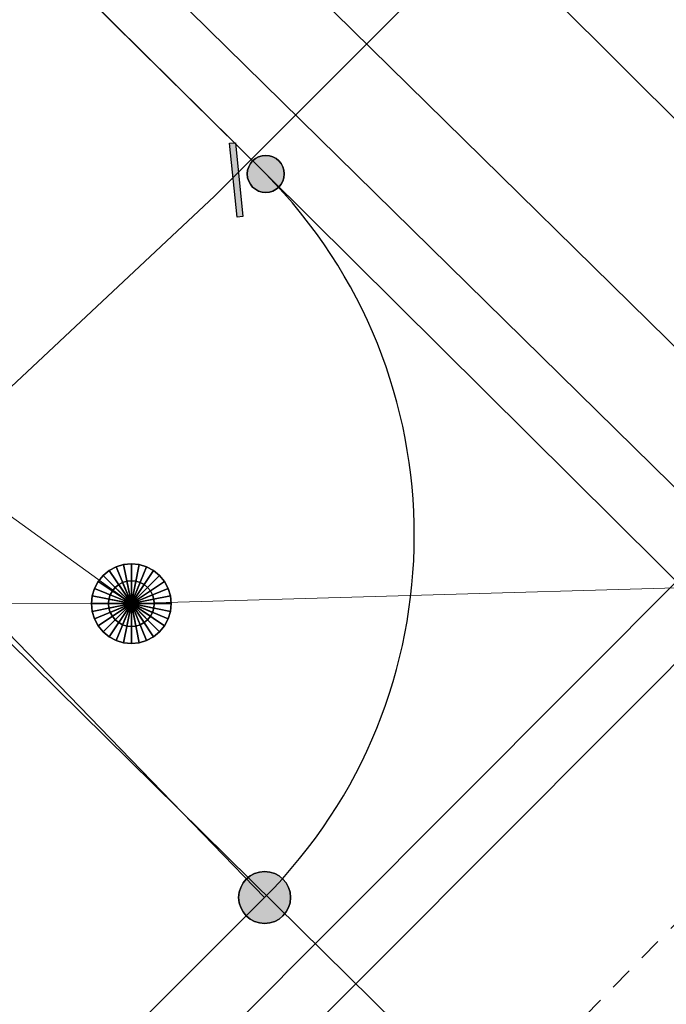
# Model space of a CAD drawing. Header units: metres. Extents: x 2695560 to 2696939, y 1260491 to 1262050.
# Tile 331 of 656: x 2695827.24 to 2695832.9, y 1261046.44 to 1261055.07. Entities that reach past the tile are written whole.
import ezdxf

# ---------------------------------------------------------------- set-up
doc = ezdxf.new("R2010")
doc.units = ezdxf.units.M
doc.linetypes.add('AUSGEZOGEN', pattern=[0])
doc.linetypes.add('VERDECKT2_S2', pattern=[0.36, 0.2, -0.16])
for name, color, linetype in [('XR$1$AV_Grenzpunkte', 7, 'AUSGEZOGEN'), ('XR$1$AV_Linien (BB)', 7, 'AUSGEZOGEN'), ('XR$1$Liegenschaftsgrenzen', 7, 'AUSGEZOGEN'), ('XR$1$PFAV', 255, 'AUSGEZOGEN'), ('XR$1$RP_Abstandslinie', 7, 'AUSGEZOGEN'), ('XR$1$WA_LK_Rohrleitungsteil', 171, 'AUSGEZOGEN')]:
    doc.layers.add(name, color=color, linetype=linetype)
for name, color, linetype, lineweight in [('XR$2$ABW-Linie-R-genau', 4, 'AUSGEZOGEN', 18), ('XR$2$ABW-Linie-R-ungenau', 4, 'VERDECKT2_S2', 18), ('XR$2$ABW-Punkt', 6, 'AUSGEZOGEN', 18), ('XR$2$ELE-Flaeche-oberirdisch', 1, 'AUSGEZOGEN', 18), ('XR$2$ELE-LinieFlaeche-genau', 1, 'AUSGEZOGEN', 18), ('XR$2$WAS-Linie-genau', 5, 'AUSGEZOGEN', 18)]:
    doc.layers.add(name, color=color, linetype=linetype, lineweight=lineweight)

# ---------------------------------------------------------------- blocks, each defined once
blk = doc.blocks.new('COMPLEXOBJECT_1324')
at = {"layer": 'XR$1$Liegenschaftsgrenzen', "color": 7, "linetype": 'AUSGEZOGEN', "transparency": 33554687}
blk.add_line((5817.1, 11036.27), (5828.41, 11047.57), dxfattribs=at)
blk.add_arc((5825.2208, 11050.745), 4.5002, 315.12755, 44.69171, dxfattribs=at)
blk = doc.blocks.new('BAV15')
at = {"layer": 'XR$1$PFAV', "transparency": 33554687}
blk.add_hatch(color=7, dxfattribs=at).paths.add_polyline_path([(0.5, 0), (0.49, 0.101), (0.459, 0.197), (0.41, 0.286), (0.344, 0.362), (0.264, 0.424), (0.174, 0.469), (0.076, 0.494), (-0.025, 0.499), (-0.125, 0.484), (-0.22, 0.449), (-0.306, 0.395), (-0.379, 0.326), (-0.437, 0.243), (-0.477, 0.15), (-0.497, 0.051), (-0.497, -0.051), (-0.477, -0.15), (-0.437, -0.243), (-0.379, -0.326), (-0.306, -0.395), (-0.22, -0.449), (-0.125, -0.484), (-0.025, -0.499), (0.076, -0.494), (0.174, -0.469), (0.264, -0.424), (0.344, -0.362), (0.41, -0.286), (0.459, -0.197), (0.49, -0.101)])
at = {"color": 7, "transparency": 33554687}
for start, end in [(90, 270), (270, 90)]:
    blk.add_arc((0, 0), 0.5, start, end, dxfattribs=at)
at = {"layer": 'XR$1$PFAV', "transparency": 33554687}
blk.add_circle((0, 0), 0.5, dxfattribs=at)
blk = doc.blocks.new('BWA2013')
at = {"true_color": 0x000000, "transparency": 33554687}
blk.add_hatch(color=18, dxfattribs=at).paths.add_polyline_path([(-0.291, -0.409), (0.352, 0.357), (0.291, 0.409), (-0.352, -0.357)])
at = {"transparency": 33554687}
blk.add_lwpolyline([(-0.291, -0.409), (-0.352, -0.357), (0.291, 0.409), (0.352, 0.357), (-0.291, -0.409)], close=True, dxfattribs=at)
blk = doc.blocks.new('ABW-NORMSCHACHT_WEITERE')
at = {"layer": 'XR$2$ABW-Punkt', "linetype": 'AUSGEZOGEN', "lineweight": 25, "transparency": 33554687}
for points in [[(-76.5, 184.8, 2500), (0, 0, 2500), (-111.1, 166.3, 2500)], [(-76.5, 184.8), (0, 0), (-111.1, 166.3)], [(-76.5, 184.8, 2500), (-76.5, 184.8), (-111.1, 166.3), (-111.1, 166.3, 2500)], [(-39, 196.2, 2500), (0, 0, 2500), (-76.5, 184.8, 2500)], [(-39, 196.2), (0, 0), (-76.5, 184.8)], [(-39, 196.2, 2500), (-39, 196.2), (-76.5, 184.8), (-76.5, 184.8, 2500)], [(0, 200, 2500), (0, 0, 2500), (-39, 196.2, 2500)], [(0, 200), (0, 0), (-39, 196.2)], [(0, 200, 2500), (0, 200), (-39, 196.2), (-39, 196.2, 2500)], [(39, 196.2, 2500), (0, 0, 2500), (0, 200, 2500)], [(39, 196.2), (0, 0), (0, 200)], [(39, 196.2, 2500), (39, 196.2), (0, 200), (0, 200, 2500)], [(76.5, 184.8, 2500), (0, 0, 2500), (39, 196.2, 2500)], [(76.5, 184.8), (0, 0), (39, 196.2)], [(111.1, 166.3, 2500), (0, 0, 2500), (76.5, 184.8, 2500)], [(111.1, 166.3), (0, 0), (76.5, 184.8)], [(76.5, 184.8, 2500), (76.5, 184.8), (39, 196.2), (39, 196.2, 2500)], [(111.1, 166.3, 2500), (111.1, 166.3), (76.5, 184.8), (76.5, 184.8, 2500)], [(-166.3, 111.1, 2500), (0, 0, 2500), (-184.8, 76.5, 2500)], [(-166.3, 111.1), (0, 0), (-184.8, 76.5)], [(-166.3, 111.1, 2500), (-166.3, 111.1), (-184.8, 76.5), (-184.8, 76.5, 2500)], [(-141.4, 141.4, 2500), (0, 0, 2500), (-166.3, 111.1, 2500)], [(-141.4, 141.4), (0, 0), (-166.3, 111.1)], [(-141.4, 141.4, 2500), (-141.4, 141.4), (-166.3, 111.1), (-166.3, 111.1, 2500)], [(-111.1, 166.3, 2500), (0, 0, 2500), (-141.4, 141.4, 2500)], [(-111.1, 166.3), (0, 0), (-141.4, 141.4)], [(-111.1, 166.3, 2500), (-111.1, 166.3), (-141.4, 141.4), (-141.4, 141.4, 2500)], [(141.4, 141.4, 2500), (0, 0, 2500), (111.1, 166.3, 2500)], [(141.4, 141.4), (0, 0), (111.1, 166.3)], [(166.3, 111.1, 2500), (0, 0, 2500), (141.4, 141.4, 2500)], [(166.3, 111.1), (0, 0), (141.4, 141.4)], [(184.8, 76.5, 2500), (0, 0, 2500), (166.3, 111.1, 2500)], [(184.8, 76.5), (0, 0), (166.3, 111.1)], [(141.4, 141.4, 2500), (141.4, 141.4), (111.1, 166.3), (111.1, 166.3, 2500)], [(166.3, 111.1, 2500), (166.3, 111.1), (141.4, 141.4), (141.4, 141.4, 2500)], [(184.8, 76.5, 2500), (184.8, 76.5), (166.3, 111.1), (166.3, 111.1, 2500)], [(-196.2, 39, 2500), (0, 0, 2500), (-200, 0, 2500)], [(-196.2, 39), (0, 0), (-200, 0)], [(-196.2, 39, 2500), (-196.2, 39), (-200, 0), (-200, 0, 2500)], [(-200, 0, 2500), (0, 0, 2500), (-196.2, -39, 2500)], [(-200, 0), (0, 0), (-196.2, -39)], [(-184.8, 76.5, 2500), (0, 0, 2500), (-196.2, 39, 2500)], [(-184.8, 76.5), (0, 0), (-196.2, 39)], [(-184.8, 76.5, 2500), (-184.8, 76.5), (-196.2, 39), (-196.2, 39, 2500)], [(-196.2, -39, 2500), (0, 0, 2500), (-184.8, -76.5, 2500)], [(-196.2, -39), (0, 0), (-184.8, -76.5)], [(-184.8, -76.5, 2500), (0, 0, 2500), (-166.3, -111.1, 2500)], [(-184.8, -76.5), (0, 0), (-166.3, -111.1)], [(-166.3, -111.1, 2500), (0, 0, 2500), (-141.4, -141.4, 2500)], [(-166.3, -111.1), (0, 0), (-141.4, -141.4)], [(-141.4, -141.4, 2500), (0, 0, 2500), (-111.1, -166.3, 2500)], [(-141.4, -141.4), (0, 0), (-111.1, -166.3)], [(-111.1, -166.3, 2500), (0, 0, 2500), (-76.5, -184.8, 2500)], [(-111.1, -166.3), (0, 0), (-76.5, -184.8)], [(-76.5, -184.8, 2500), (0, 0, 2500), (-39, -196.2, 2500)], [(-76.5, -184.8), (0, 0), (-39, -196.2)], [(-39, -196.2, 2500), (0, 0, 2500), (0, -200, 2500)], [(-39, -196.2), (0, 0), (0, -200)], [(196.2, 39, 2500), (0, 0, 2500), (184.8, 76.5, 2500)], [(196.2, 39), (0, 0), (184.8, 76.5)], [(200, 0, 2500), (0, 0, 2500), (196.2, 39, 2500)], [(200, 0), (0, 0), (196.2, 39)], [(0, -200, 2500), (0, 0, 2500), (39, -196.2, 2500)], [(39, -196.2, 2500), (0, 0, 2500), (76.5, -184.8, 2500)], [(76.5, -184.8, 2500), (0, 0, 2500), (111.1, -166.3, 2500)], [(111.1, -166.3, 2500), (0, 0, 2500), (141.4, -141.4, 2500)], [(141.4, -141.4, 2500), (0, 0, 2500), (166.3, -111.1, 2500)], [(166.3, -111.1, 2500), (0, 0, 2500), (184.8, -76.5, 2500)], [(184.8, -76.5, 2500), (0, 0, 2500), (196.2, -39, 2500)], [(196.2, -39, 2500), (0, 0, 2500), (200, 0, 2500)], [(0, -200), (0, 0), (39, -196.2)], [(39, -196.2), (0, 0), (76.5, -184.8)], [(76.5, -184.8), (0, 0), (111.1, -166.3)], [(111.1, -166.3), (0, 0), (141.4, -141.4)], [(141.4, -141.4), (0, 0), (166.3, -111.1)], [(166.3, -111.1), (0, 0), (184.8, -76.5)], [(184.8, -76.5), (0, 0), (196.2, -39)], [(196.2, -39), (0, 0), (200, 0)], [(196.2, 39, 2500), (196.2, 39), (184.8, 76.5), (184.8, 76.5, 2500)], [(200, 0, 2500), (200, 0), (196.2, 39), (196.2, 39, 2500)], [(-200, 0, 2500), (-200, 0), (-196.2, -39), (-196.2, -39, 2500)], [(-196.2, -39, 2500), (-196.2, -39), (-184.8, -76.5), (-184.8, -76.5, 2500)], [(-184.8, -76.5, 2500), (-184.8, -76.5), (-166.3, -111.1), (-166.3, -111.1, 2500)], [(166.3, -111.1, 2500), (166.3, -111.1), (184.8, -76.5), (184.8, -76.5, 2500)], [(184.8, -76.5, 2500), (184.8, -76.5), (196.2, -39), (196.2, -39, 2500)], [(196.2, -39, 2500), (196.2, -39), (200, 0), (200, 0, 2500)], [(-166.3, -111.1, 2500), (-166.3, -111.1), (-141.4, -141.4), (-141.4, -141.4, 2500)], [(-141.4, -141.4, 2500), (-141.4, -141.4), (-111.1, -166.3), (-111.1, -166.3, 2500)], [(-111.1, -166.3, 2500), (-111.1, -166.3), (-76.5, -184.8), (-76.5, -184.8, 2500)], [(76.5, -184.8, 2500), (76.5, -184.8), (111.1, -166.3), (111.1, -166.3, 2500)], [(111.1, -166.3, 2500), (111.1, -166.3), (141.4, -141.4), (141.4, -141.4, 2500)], [(141.4, -141.4, 2500), (141.4, -141.4), (166.3, -111.1), (166.3, -111.1, 2500)], [(-76.5, -184.8, 2500), (-76.5, -184.8), (-39, -196.2), (-39, -196.2, 2500)], [(-39, -196.2, 2500), (-39, -196.2), (0, -200), (0, -200, 2500)], [(0, -200, 2500), (0, -200), (39, -196.2), (39, -196.2, 2500)], [(39, -196.2, 2500), (39, -196.2), (76.5, -184.8), (76.5, -184.8, 2500)]]:
    blk.add_3dface(points, dxfattribs=at)
blk = doc.blocks.new('ABW-DECKEL')
at = {"layer": 'XR$2$ABW-Punkt', "linetype": 'AUSGEZOGEN', "lineweight": 25, "transparency": 33554687}
for points in [[(0, 350, 2500), (0, 0, 2500), (-68.3, 343.3, 2500)], [(0, 350), (0, 0), (-68.3, 343.3)], [(0, 350, 2500), (0, 350), (-68.3, 343.3), (-68.3, 343.3, 2500)], [(68.3, 343.3, 2500), (0, 0, 2500), (0, 350, 2500)], [(68.3, 343.3), (0, 0), (0, 350)], [(68.3, 343.3, 2500), (68.3, 343.3), (0, 350), (0, 350, 2500)], [(-194.4, 291, 2500), (0, 0, 2500), (-247.5, 247.5, 2500)], [(-194.4, 291), (0, 0), (-247.5, 247.5)], [(-194.4, 291, 2500), (-194.4, 291), (-247.5, 247.5), (-247.5, 247.5, 2500)], [(-133.9, 323.4, 2500), (0, 0, 2500), (-194.4, 291, 2500)], [(-133.9, 323.4), (0, 0), (-194.4, 291)], [(-133.9, 323.4, 2500), (-133.9, 323.4), (-194.4, 291), (-194.4, 291, 2500)], [(-68.3, 343.3, 2500), (0, 0, 2500), (-133.9, 323.4, 2500)], [(-68.3, 343.3), (0, 0), (-133.9, 323.4)], [(-68.3, 343.3, 2500), (-68.3, 343.3), (-133.9, 323.4), (-133.9, 323.4, 2500)], [(133.9, 323.4, 2500), (0, 0, 2500), (68.3, 343.3, 2500)], [(133.9, 323.4), (0, 0), (68.3, 343.3)], [(194.4, 291, 2500), (0, 0, 2500), (133.9, 323.4, 2500)], [(194.4, 291), (0, 0), (133.9, 323.4)], [(247.5, 247.5, 2500), (0, 0, 2500), (194.4, 291, 2500)], [(247.5, 247.5), (0, 0), (194.4, 291)], [(133.9, 323.4, 2500), (133.9, 323.4), (68.3, 343.3), (68.3, 343.3, 2500)], [(194.4, 291, 2500), (194.4, 291), (133.9, 323.4), (133.9, 323.4, 2500)], [(247.5, 247.5, 2500), (247.5, 247.5), (194.4, 291), (194.4, 291, 2500)], [(-291, 194.4, 2500), (0, 0, 2500), (-323.4, 133.9, 2500)], [(-291, 194.4), (0, 0), (-323.4, 133.9)], [(-291, 194.4, 2500), (-291, 194.4), (-323.4, 133.9), (-323.4, 133.9, 2500)], [(-247.5, 247.5, 2500), (0, 0, 2500), (-291, 194.4, 2500)], [(-247.5, 247.5), (0, 0), (-291, 194.4)], [(-247.5, 247.5, 2500), (-247.5, 247.5), (-291, 194.4), (-291, 194.4, 2500)], [(291, 194.4, 2500), (0, 0, 2500), (247.5, 247.5, 2500)], [(291, 194.4), (0, 0), (247.5, 247.5)], [(323.4, 133.9, 2500), (0, 0, 2500), (291, 194.4, 2500)], [(323.4, 133.9), (0, 0), (291, 194.4)], [(291, 194.4, 2500), (291, 194.4), (247.5, 247.5), (247.5, 247.5, 2500)], [(323.4, 133.9, 2500), (323.4, 133.9), (291, 194.4), (291, 194.4, 2500)], [(-323.4, 133.9, 2500), (0, 0, 2500), (-343.3, 68.3, 2500)], [(-323.4, 133.9), (0, 0), (-343.3, 68.3)], [(-323.4, 133.9, 2500), (-323.4, 133.9), (-343.3, 68.3), (-343.3, 68.3, 2500)], [(343.3, 68.3, 2500), (0, 0, 2500), (323.4, 133.9, 2500)], [(343.3, 68.3), (0, 0), (323.4, 133.9)], [(343.3, 68.3, 2500), (343.3, 68.3), (323.4, 133.9), (323.4, 133.9, 2500)], [(-343.3, 68.3, 2500), (0, 0, 2500), (-350, 0, 2500)], [(-343.3, 68.3), (0, 0), (-350, 0)], [(-343.3, 68.3, 2500), (-343.3, 68.3), (-350, 0), (-350, 0, 2500)], [(-350, 0, 2500), (0, 0, 2500), (-343.3, -68.3, 2500)], [(-350, 0), (0, 0), (-343.3, -68.3)], [(-343.3, -68.3, 2500), (0, 0, 2500), (-323.4, -133.9, 2500)], [(-343.3, -68.3), (0, 0), (-323.4, -133.9)], [(-323.4, -133.9, 2500), (0, 0, 2500), (-291, -194.4, 2500)], [(-323.4, -133.9), (0, 0), (-291, -194.4)], [(-291, -194.4, 2500), (0, 0, 2500), (-247.5, -247.5, 2500)], [(-291, -194.4), (0, 0), (-247.5, -247.5)], [(-247.5, -247.5, 2500), (0, 0, 2500), (-194.4, -291, 2500)], [(-247.5, -247.5), (0, 0), (-194.4, -291)], [(-194.4, -291, 2500), (0, 0, 2500), (-133.9, -323.4, 2500)], [(-194.4, -291), (0, 0), (-133.9, -323.4)], [(-133.9, -323.4, 2500), (0, 0, 2500), (-68.3, -343.3, 2500)], [(-133.9, -323.4), (0, 0), (-68.3, -343.3)], [(-68.3, -343.3, 2500), (0, 0, 2500), (0, -350, 2500)], [(-68.3, -343.3), (0, 0), (0, -350)], [(350, 0, 2500), (0, 0, 2500), (343.3, 68.3, 2500)], [(350, 0), (0, 0), (343.3, 68.3)], [(0, -350, 2500), (0, 0, 2500), (68.3, -343.3, 2500)], [(68.3, -343.3, 2500), (0, 0, 2500), (133.9, -323.4, 2500)], [(133.9, -323.4, 2500), (0, 0, 2500), (194.4, -291, 2500)], [(194.4, -291, 2500), (0, 0, 2500), (247.5, -247.5, 2500)], [(247.5, -247.5, 2500), (0, 0, 2500), (291, -194.4, 2500)], [(291, -194.4, 2500), (0, 0, 2500), (323.4, -133.9, 2500)], [(323.4, -133.9, 2500), (0, 0, 2500), (343.3, -68.3, 2500)], [(343.3, -68.3, 2500), (0, 0, 2500), (350, 0, 2500)], [(0, -350), (0, 0), (68.3, -343.3)], [(68.3, -343.3), (0, 0), (133.9, -323.4)], [(133.9, -323.4), (0, 0), (194.4, -291)], [(194.4, -291), (0, 0), (247.5, -247.5)], [(247.5, -247.5), (0, 0), (291, -194.4)], [(291, -194.4), (0, 0), (323.4, -133.9)], [(323.4, -133.9), (0, 0), (343.3, -68.3)], [(343.3, -68.3), (0, 0), (350, 0)], [(350, 0, 2500), (350, 0), (343.3, 68.3), (343.3, 68.3, 2500)], [(-350, 0, 2500), (-350, 0), (-343.3, -68.3), (-343.3, -68.3, 2500)], [(-343.3, -68.3, 2500), (-343.3, -68.3), (-323.4, -133.9), (-323.4, -133.9, 2500)], [(323.4, -133.9, 2500), (323.4, -133.9), (343.3, -68.3), (343.3, -68.3, 2500)], [(343.3, -68.3, 2500), (343.3, -68.3), (350, 0), (350, 0, 2500)], [(-323.4, -133.9, 2500), (-323.4, -133.9), (-291, -194.4), (-291, -194.4, 2500)], [(291, -194.4, 2500), (291, -194.4), (323.4, -133.9), (323.4, -133.9, 2500)], [(-291, -194.4, 2500), (-291, -194.4), (-247.5, -247.5), (-247.5, -247.5, 2500)], [(-247.5, -247.5, 2500), (-247.5, -247.5), (-194.4, -291), (-194.4, -291, 2500)], [(194.4, -291, 2500), (194.4, -291), (247.5, -247.5), (247.5, -247.5, 2500)], [(247.5, -247.5, 2500), (247.5, -247.5), (291, -194.4), (291, -194.4, 2500)], [(-194.4, -291, 2500), (-194.4, -291), (-133.9, -323.4), (-133.9, -323.4, 2500)], [(-133.9, -323.4, 2500), (-133.9, -323.4), (-68.3, -343.3), (-68.3, -343.3, 2500)], [(-68.3, -343.3, 2500), (-68.3, -343.3), (0, -350), (0, -350, 2500)], [(0, -350, 2500), (0, -350), (68.3, -343.3), (68.3, -343.3, 2500)], [(68.3, -343.3, 2500), (68.3, -343.3), (133.9, -323.4), (133.9, -323.4, 2500)], [(133.9, -323.4, 2500), (133.9, -323.4), (194.4, -291), (194.4, -291, 2500)]]:
    blk.add_3dface(points, dxfattribs=at)

msp = doc.modelspace()

# ---------------------------------------------------------------- linework, layer by layer
at = {"layer": 'XR$1$AV_Linien (BB)', "color": 7, "linetype": 'AUSGEZOGEN', "transparency": 33554687}
for p in [(2695826.58, 1261050.271), (2695821.923, 1261039.93)]:
    msp.add_line(p, (2695829.38, 1261047.38), dxfattribs=at)
msp.add_lwpolyline([(2695829.39, 1261053.72), (2695816.87, 1261066.11), (2695815.515, 1261067.442)], dxfattribs=at)
msp.add_arc((2695826.1908, 1261050.555), 4.5002, 315.12755, 44.69171, dxfattribs=at)
at = {"layer": 'XR$1$Liegenschaftsgrenzen', "color": 7, "linetype": 'AUSGEZOGEN', "transparency": 33554687}
msp.add_line((2695829.39, 1261053.72), (2695816.87, 1261066.11), dxfattribs=at)
msp.add_lwpolyline([(2695829.39, 1261053.72), (2695837.82, 1261045.35), (2695839.57, 1261043.66)], dxfattribs=at)
at = {"layer": 'XR$1$RP_Abstandslinie', "color": 7, "linetype": 'AUSGEZOGEN', "transparency": 33554687}
msp.add_lwpolyline([(2695878.33, 1260999.13), (2695841.15, 1261035.8), (2695804.21, 1261072.25)], dxfattribs=at)
at = {"layer": 'XR$2$ABW-Linie-R-genau', "linetype": 'AUSGEZOGEN', "transparency": 33554687}
for p, q in [((2695825.687, 1261051.784), (2695828.213, 1261049.955)), ((2695828.213, 1261049.955), (2695835.955, 1261050.177)), ((2695825.776, 1261049.952), (2695828.213, 1261049.955))]:
    msp.add_line(p, q, dxfattribs=at)
at = {"layer": 'XR$2$ABW-Linie-R-ungenau', "linetype": 'VERDECKT2_S2', "transparency": 33554687}
msp.add_line((2695829.661, 1261043.765), (2695838.06, 1261052.335), dxfattribs=at)
at = {"layer": 'XR$2$ELE-Flaeche-oberirdisch', "transparency": 33554687}
msp.add_lwpolyline([(2695833.718, 1261051.476), (2695826.259, 1261058.803), (2695825.639, 1261058.178), (2695833.102, 1261050.848), (2695833.718, 1261051.476)], close=True, dxfattribs=at)
at = {"layer": 'XR$2$ELE-LinieFlaeche-genau', "linetype": 'AUSGEZOGEN', "transparency": 33554687}
msp.add_lwpolyline([(2695812.7759, 1261029.8705), (2695833.0919, 1261050.2545), (2695833.4461, 1261049.9015), (2695813.1301, 1261029.5175), (2695812.7759, 1261029.8705)], close=True, dxfattribs=at)
at = {"layer": 'XR$2$WAS-Linie-genau', "linetype": 'AUSGEZOGEN', "transparency": 33554687}
for p, q in [((2695831.29, 1261055.879), (2695837.249, 1261049.939)), ((2695829.108, 1261053.691), (2695830.871, 1261055.458)), ((2695828.942, 1261053.525), (2695829.108, 1261053.691))]:
    msp.add_line(p, q, dxfattribs=at)
msp.add_lwpolyline([(2695825.489, 1261050.292), (2695826.219, 1261050.975), (2695828.942, 1261053.525)], dxfattribs=at)

# ---------------------------------------------------------------- block references
at = {"layer": 'XR$1$AV_Grenzpunkte', "color": 7, "linetype": 'AUSGEZOGEN', "lineweight": -3, "transparency": 33554687}
for p, xscale, yscale in [((2695829.39, 1261053.72), 0.3249999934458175, 0.3249999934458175), ((2695829.38, 1261047.38), 0.4549999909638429, 0.4549999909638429)]:
    msp.add_blockref('BAV15', p, dxfattribs=dict(at, xscale=xscale, yscale=yscale))
at = {"layer": 'XR$1$Liegenschaftsgrenzen', "color": 7, "linetype": 'AUSGEZOGEN', "lineweight": -3, "transparency": 33554687}
msp.add_blockref('COMPLEXOBJECT_1324', (2690000.97, 1249999.81), dxfattribs=at)
at = {"layer": 'XR$1$WA_LK_Rohrleitungsteil', "color": 171, "linetype": 'AUSGEZOGEN', "lineweight": -3, "transparency": 33554687, "xscale": 0.6499999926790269, "yscale": 0.6499999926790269, "rotation": 45.71655273}
msp.add_blockref('BWA2013', (2695829.132, 1261053.668), dxfattribs=at)
at = {"layer": 'XR$2$ABW-Punkt', "color": 6, "linetype": 'AUSGEZOGEN', "lineweight": 18, "transparency": 33554687, "xscale": 0.001, "yscale": 0.001, "zscale": 0.001, "rotation": 360}
for name in ['ABW-DECKEL', 'ABW-NORMSCHACHT_WEITERE']:
    msp.add_blockref(name, (2695828.213, 1261049.955), dxfattribs=at)

doc.saveas('drawing.dxf')
